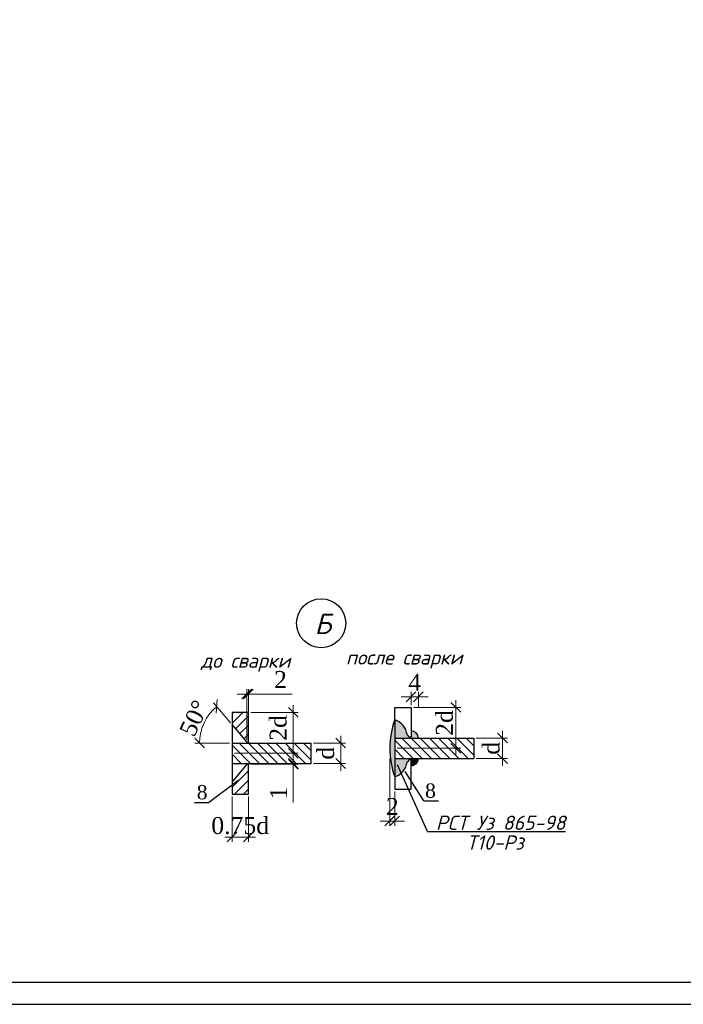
# Model space of a CAD drawing. Header units: millimetres. Extents: x -33345 to 4712671, y -3392 to 121473.
# Tile 615 of 656: x 3127671 to 3142714, y 44501 to 66817. Entities that reach past the tile are written whole.
import ezdxf

# ---------------------------------------------------------------- set-up
doc = ezdxf.new("R2010")
doc.units = ezdxf.units.MM
doc.layers.add('0.25', color=7, linetype='Continuous', lineweight=25)
doc.layers.add('ар-ра', color=117, linetype='Continuous', lineweight=30)
doc.layers.add('Лист', color=7, linetype='Continuous')
doc.layers.add('размеры КЖ', color=7, linetype='Continuous')
doc.styles.add('_text', font='isocpeui.ttf')
doc.styles.add('SHahzod', font='times.ttf')
doc.dimstyles.new('SHOH 100', dxfattribs={"dimtxt": 500, "dimasz": 200, "dimexe": 100, "dimexo": 50, "dimgap": 125, "dimtad": 1, "dimdec": 0, "dimtxsty": 'SHahzod', "dimblk": 'OBLIQUE', "dimcen": 200, "dimdle": 150, "dimadec": 0, "dimazin": 0, "dimtfac": 1, "dimtdec": 0, "dimtmove": 0, "dimatfit": 3, "dimfxl": 100, "dimlwd": 9, "dimlwe": 9, "dimarcsym": 0})
doc.dimstyles.new('SHOH 50', dxfattribs={"dimtxt": 350, "dimasz": 200, "dimexe": 100, "dimexo": 50, "dimgap": 125, "dimtad": 1, "dimdec": 0, "dimlfac": 0.5, "dimtxsty": 'SHahzod', "dimblk": 'OBLIQUE', "dimcen": 200, "dimdle": 150, "dimadec": 0, "dimazin": 0, "dimtfac": 1, "dimtdec": 0, "dimtmove": 0, "dimatfit": 3, "dimfxl": 100, "dimlwd": 9, "dimlwe": 9, "dimarcsym": 0})
pattern_1 = [(225, (-44411857.44, 25045330.47), (94.5621, -94.5621), [])]

# ---------------------------------------------------------------- blocks, each defined once
blk = doc.blocks.new('*U328')
at = {"layer": '0.25', "color": 5, "linetype": 'Continuous', "lineweight": 25, "ltscale": 100}
blk.add_lwpolyline([(-59400, 0), (0, 0), (0, 42000), (-59400, 42000), (-59400, 0)], dxfattribs=at)
at = {"layer": '0.25', "color": 7, "linetype": 'Continuous', "lineweight": 30, "ltscale": 100}
blk.add_lwpolyline([(-57400, 500), (-500, 500), (-500, 41500), (-57400, 41500), (-57400, 500)], dxfattribs=at)
blk = doc.blocks.new('_Oblique')
at = {"color": 0, "linetype": 'ByBlock', "lineweight": -2}
blk.add_line((-0.5, -0.5), (0.5, 0.5), dxfattribs=at)
blk = doc.blocks.new('*D316')
at = {"layer": 'Defpoints', "color": 0, "lineweight": 30, "transparency": 16777216}
for p in [(-44382287, 24818378), (-44381363, 24818378), (-44382624, 24817536)]:
    blk.add_point(p, dxfattribs=at)
at = {"layer": 'размеры КЖ', "color": 0, "lineweight": 9, "transparency": 16777216}
for p, q in [((-44382237, 24818378), (-44381263, 24818378)), ((-44381363, 24817386), (-44381363, 24818528)), ((-44382574, 24817536), (-44381263, 24817536))]:
    blk.add_line(p, q, dxfattribs=at)
at = {"layer": 'размеры КЖ', "color": 0, "lineweight": 9, "transparency": 16777216, "xscale": 200, "yscale": 200, "zscale": 200}
for p, rotation in [((-44381363, 24818378), 90), ((-44381363, 24817536), 270)]:
    blk.add_blockref('_Oblique', p, dxfattribs=dict(at, rotation=rotation))
at = {"layer": 'размеры КЖ', "color": 0, "transparency": 16777216, "insert": (-44381671, 24818058), "char_height": 350, "attachment_point": 5, "rotation": 90, "style": 'SHahzod'}
blk.add_mtext('2d', dxfattribs=at)
blk = doc.blocks.new('*D317')
at = {"layer": 'Defpoints', "color": 0, "lineweight": 30, "transparency": 16777216}
for p in [(-44382285, 24817325), (-44382285, 24817309), (-44381363, 24817309)]:
    blk.add_point(p, dxfattribs=at)
at = {"layer": 'размеры КЖ', "color": 0, "lineweight": 9, "transparency": 16777216}
for p, q in [((-44381363, 24817325), (-44381363, 24817525)), ((-44382235, 24817325), (-44381263, 24817325)), ((-44381363, 24817325), (-44381363, 24817309)), ((-44382235, 24817309), (-44381263, 24817309)), ((-44381363, 24817309), (-44381363, 24816524))]:
    blk.add_line(p, q, dxfattribs=at)
at = {"layer": 'размеры КЖ', "color": 0, "lineweight": 9, "transparency": 16777216, "xscale": 200, "yscale": 200, "zscale": 200}
for p, rotation in [((-44381363, 24817325), 270), ((-44381363, 24817309), 90)]:
    blk.add_blockref('_Oblique', p, dxfattribs=dict(at, rotation=rotation))
at = {"layer": 'размеры КЖ', "color": 0, "transparency": 16777216, "insert": (-44381663, 24816716), "char_height": 350, "attachment_point": 5, "rotation": 90, "style": 'SHahzod'}
blk.add_mtext('1', dxfattribs=at)
blk = doc.blocks.new('*D318')
at = {"color": 0, "lineweight": 9, "transparency": 16777216}
for p, q in [((-44382656, 24818163), (-44383004, 24818578)), ((-44382674, 24817747), (-44383392, 24817747))]:
    blk.add_line(p, q, dxfattribs=at)
blk.add_arc((-44382307, 24817747), 985, 130, 180, dxfattribs=at)
at = {"layer": 'Defpoints', "color": 0, "lineweight": 30, "transparency": 16777216}
for p in [(-44383130, 24818288), (-44382624, 24818125), (-44382624, 24817747), (-44382321, 24817763), (-44380993, 24817747)]:
    blk.add_point(p, dxfattribs=at)
at = {"color": 0, "lineweight": 9, "transparency": 16777216, "xscale": 200, "yscale": 200, "zscale": 200}
for p, rotation in [((-44382940, 24818501), 39.9999999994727), ((-44383292, 24817747), 270.0000000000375)]:
    blk.add_blockref('_Oblique', p, dxfattribs=dict(at, rotation=rotation))
at = {"color": 0, "transparency": 16777216, "insert": (-44383406, 24818259), "char_height": 350, "attachment_point": 5, "rotation": 65, "style": 'SHahzod'}
blk.add_mtext('50°', dxfattribs=at)
blk = doc.blocks.new('*D319')
at = {"color": 0, "lineweight": 9, "transparency": 16777216}
for p, q in [((-44382624, 24816644), (-44382624, 24815709)), ((-44382287, 24816644), (-44382287, 24815709)), ((-44382137, 24815809), (-44382774, 24815809))]:
    blk.add_line(p, q, dxfattribs=at)
at = {"layer": 'Defpoints', "color": 0, "lineweight": 30, "transparency": 16777216}
for p in [(-44382624, 24816694), (-44382287, 24816694), (-44382624, 24815809)]:
    blk.add_point(p, dxfattribs=at)
at = {"color": 0, "lineweight": 9, "transparency": 16777216, "xscale": 200, "yscale": 200, "zscale": 200, "rotation": 180}
blk.add_blockref('_Oblique', (-44382624, 24815809), dxfattribs=at)
at = {"color": 0, "lineweight": 9, "transparency": 16777216, "xscale": 200, "yscale": 200, "zscale": 200}
blk.add_blockref('_Oblique', (-44382287, 24815809), dxfattribs=at)
at = {"color": 0, "transparency": 16777216, "insert": (-44382456, 24816042), "char_height": 350, "attachment_point": 5, "style": 'SHahzod'}
blk.add_mtext('0.75d', dxfattribs=at)
blk = doc.blocks.new('*D320')
at = {"color": 0, "lineweight": 9, "transparency": 16777216}
for p, q in [((-44380943, 24817747), (-44380283, 24817747)), ((-44380383, 24817175), (-44380383, 24817897)), ((-44380943, 24817325), (-44380283, 24817325))]:
    blk.add_line(p, q, dxfattribs=at)
at = {"layer": 'Defpoints', "color": 0, "lineweight": 30, "transparency": 16777216}
for p in [(-44380993, 24817747), (-44380383, 24817747), (-44380993, 24817325)]:
    blk.add_point(p, dxfattribs=at)
at = {"color": 0, "lineweight": 9, "transparency": 16777216, "xscale": 200, "yscale": 200, "zscale": 200}
for p, rotation in [((-44380383, 24817747), 90), ((-44380383, 24817325), 270)]:
    blk.add_blockref('_Oblique', p, dxfattribs=dict(at, rotation=rotation))
at = {"color": 0, "transparency": 16777216, "insert": (-44380691, 24817536), "char_height": 350, "attachment_point": 5, "rotation": 90, "style": 'SHahzod'}
blk.add_mtext('d', dxfattribs=at)
blk = doc.blocks.new('*D321')
at = {"color": 0, "lineweight": 9, "transparency": 16777216}
for p, q in [((-44382321, 24818757), (-44382521, 24818757)), ((-44382321, 24817813), (-44382321, 24818857)), ((-44382321, 24818757), (-44382287, 24818757)), ((-44382287, 24817813), (-44382287, 24818857)), ((-44382287, 24818757), (-44381386, 24818757))]:
    blk.add_line(p, q, dxfattribs=at)
at = {"layer": 'Defpoints', "color": 0, "lineweight": 30, "transparency": 16777216}
for p in [(-44382287, 24818757), (-44382321, 24817763), (-44382287, 24817763)]:
    blk.add_point(p, dxfattribs=at)
at = {"color": 0, "lineweight": 9, "transparency": 16777216, "xscale": 200, "yscale": 200, "zscale": 200}
blk.add_blockref('_Oblique', (-44382321, 24818757), dxfattribs=at)
at = {"color": 0, "lineweight": 9, "transparency": 16777216, "xscale": 200, "yscale": 200, "zscale": 200, "rotation": 180}
blk.add_blockref('_Oblique', (-44382287, 24818757), dxfattribs=at)
at = {"color": 0, "transparency": 16777216, "insert": (-44381624, 24819057), "char_height": 350, "attachment_point": 5, "style": 'SHahzod'}
blk.add_mtext('2', dxfattribs=at)
blk = doc.blocks.new('*D322')
at = {"color": 0, "lineweight": 9, "transparency": 16777216}
for p, q in [((-44378010, 24817488), (-44378010, 24818630)), ((-44378884, 24818480), (-44377910, 24818480)), ((-44379221, 24817638), (-44377910, 24817638))]:
    blk.add_line(p, q, dxfattribs=at)
at = {"layer": 'Defpoints', "color": 0, "lineweight": 30, "transparency": 16777216}
for p in [(-44378934, 24818480), (-44378010, 24818480), (-44379271, 24817638)]:
    blk.add_point(p, dxfattribs=at)
at = {"color": 0, "lineweight": 9, "transparency": 16777216, "xscale": 200, "yscale": 200, "zscale": 200}
for p, rotation in [((-44378010, 24818480), 90), ((-44378010, 24817638), 270)]:
    blk.add_blockref('_Oblique', p, dxfattribs=dict(at, rotation=rotation))
at = {"color": 0, "transparency": 16777216, "insert": (-44378243, 24818160), "char_height": 350, "attachment_point": 5, "rotation": 90, "style": 'SHahzod'}
blk.add_mtext('2d', dxfattribs=at)
blk = doc.blocks.new('*D323')
at = {"color": 0, "lineweight": 9, "transparency": 16777216}
for p, q in [((-44379372, 24817419), (-44379372, 24816038)), ((-44379271, 24816746), (-44379271, 24816038)), ((-44379372, 24816138), (-44379572, 24816138)), ((-44379271, 24816138), (-44379372, 24816138)), ((-44379271, 24816138), (-44379071, 24816138))]:
    blk.add_line(p, q, dxfattribs=at)
at = {"layer": 'Defpoints', "color": 0, "lineweight": 30, "transparency": 16777216}
for p in [(-44379372, 24817469), (-44379271, 24816796), (-44379372, 24816138)]:
    blk.add_point(p, dxfattribs=at)
at = {"color": 0, "lineweight": 9, "transparency": 16777216, "xscale": 200, "yscale": 200, "zscale": 200}
blk.add_blockref('_Oblique', (-44379372, 24816138), dxfattribs=at)
at = {"color": 0, "lineweight": 9, "transparency": 16777216, "xscale": 200, "yscale": 200, "zscale": 200, "rotation": 180}
blk.add_blockref('_Oblique', (-44379271, 24816138), dxfattribs=at)
at = {"color": 0, "transparency": 16777216, "insert": (-44379321, 24816438), "char_height": 350, "attachment_point": 5, "style": 'SHahzod'}
blk.add_mtext('2', dxfattribs=at)
blk = doc.blocks.new('*D324')
at = {"color": 0, "lineweight": 9, "transparency": 16777216}
for p, q in [((-44378934, 24818530), (-44378934, 24818799)), ((-44378783, 24818479), (-44378783, 24818799)), ((-44378934, 24818699), (-44379134, 24818699)), ((-44378783, 24818699), (-44378934, 24818699)), ((-44378783, 24818699), (-44378583, 24818699))]:
    blk.add_line(p, q, dxfattribs=at)
at = {"layer": 'Defpoints', "color": 0, "lineweight": 30, "transparency": 16777216}
for p in [(-44378934, 24818699), (-44378934, 24818480), (-44378783, 24818429)]:
    blk.add_point(p, dxfattribs=at)
at = {"color": 0, "lineweight": 9, "transparency": 16777216, "xscale": 200, "yscale": 200, "zscale": 200}
blk.add_blockref('_Oblique', (-44378934, 24818699), dxfattribs=at)
at = {"color": 0, "lineweight": 9, "transparency": 16777216, "xscale": 200, "yscale": 200, "zscale": 200, "rotation": 180}
blk.add_blockref('_Oblique', (-44378783, 24818699), dxfattribs=at)
at = {"color": 0, "transparency": 16777216, "insert": (-44378858, 24818999), "char_height": 350, "attachment_point": 5, "style": 'SHahzod'}
blk.add_mtext('4', dxfattribs=at)
blk = doc.blocks.new('*D325')
at = {"color": 0, "lineweight": 9, "transparency": 16777216}
for p, q in [((-44377048, 24817277), (-44377048, 24817999)), ((-44377589, 24817849), (-44376948, 24817849)), ((-44377589, 24817427), (-44376948, 24817427))]:
    blk.add_line(p, q, dxfattribs=at)
at = {"layer": 'Defpoints', "color": 0, "lineweight": 30, "transparency": 16777216}
for p in [(-44377639, 24817849), (-44377048, 24817849), (-44377639, 24817427)]:
    blk.add_point(p, dxfattribs=at)
at = {"color": 0, "lineweight": 9, "transparency": 16777216, "xscale": 200, "yscale": 200, "zscale": 200}
for p, rotation in [((-44377048, 24817849), 90), ((-44377048, 24817427), 270)]:
    blk.add_blockref('_Oblique', p, dxfattribs=dict(at, rotation=rotation))
at = {"color": 0, "transparency": 16777216, "insert": (-44377281, 24817638), "char_height": 350, "attachment_point": 5, "rotation": 90, "style": 'SHahzod'}
blk.add_mtext('d', dxfattribs=at)
blk = doc.blocks.new('ERE')
at = {"layer": 'размеры КЖ'}
h = blk.add_hatch(dxfattribs=at)
h.set_pattern_fill('ANSI31', color=256, scale=42.12, angle=180, style=0)
h.set_pattern_definition(pattern_1)
h.paths.add_polyline_path([(-44382320.8, 24817763.4), (-44382287.1, 24817763.4), (-44382287.1, 24818378.4), (-44382624.1, 24818378.4), (-44382624.1, 24818124.9)])
h = blk.add_hatch(color=256, dxfattribs=at)
h.paths.add_polyline_path([(-44379270.5, 24817049.1), (-44379270.5, 24818226.9, 0.170938)])
h.paths.add_polyline_path([(-44379270.5, 24817427.4), (-44379270.5, 24817049.1, 0.2920652), (-44379014.4, 24817354.4), (-44378953.1, 24817427.4)])
h.paths.add_polyline_path([(-44378933.6, 24817999.1), (-44378933.6, 24817848.6), (-44378783, 24817848.6, 0.4142136)])
h.paths.add_polyline_path([(-44379270.5, 24818226.9), (-44379270.5, 24817848.6), (-44378953.1, 24817848.6), (-44379014.4, 24817921.6, 0.2920652)])
h = blk.add_hatch(dxfattribs=at)
h.set_pattern_fill('ANSI31', color=256, scale=42.12, angle=90, style=0)
h.set_pattern_definition([(135, (-44411857.44, 25045330.47), (-94.5621, -94.5621), [])])
h.paths.add_polyline_path([(-44382624.1, 24817746.6), (-44382624.1, 24817325.4), (-44380992.8, 24817325.4), (-44380992.8, 24817746.6)])
h = blk.add_hatch(dxfattribs=at)
h.set_pattern_fill('ANSI31', color=256, scale=42.12, angle=90, style=0)
h.set_pattern_definition([(135, (-44408503.9, 25045432.47), (-94.5621, -94.5621), [])])
h.paths.add_polyline_path([(-44379270.5, 24817848.6), (-44379270.5, 24817427.4), (-44377639.3, 24817427.4), (-44377639.3, 24817848.6)])
blk.add_hatch(color=256, dxfattribs=at).paths.add_polyline_path([(-44378933.6, 24817427.4), (-44378933.6, 24817276.8, 0.4142136), (-44378783, 24817427.4)])
h = blk.add_hatch(dxfattribs=at)
h.set_pattern_fill('ANSI31', color=256, scale=42.12, angle=180, style=0)
h.set_pattern_definition(pattern_1)
h.paths.add_polyline_path([(-44382287.1, 24816693.6), (-44382287.1, 24817308.5), (-44382320.8, 24817308.5), (-44382624.1, 24816947.1), (-44382624.1, 24816693.6)])
for p, q in [((-44380992.8, 24817325.4), (-44380992.8, 24817746.6)), ((-44378594.2, 24815920.7), (-44379214.6, 24817300.7)), ((-44378671.1, 24816555.5), (-44378370.1, 24816555.5))]:
    blk.add_line(p, q)
at = {"layer": 'ар-ра', "color": 5}
for points in [[(-44382320.8, 24817763.4), (-44382287.1, 24817763.4), (-44382287.1, 24818378.4), (-44382624.1, 24818378.4), (-44382624.1, 24818124.9), (-44382320.8, 24817763.4)], [(-44379270.5, 24818226.9), (-44379270.5, 24818480.4), (-44378933.6, 24818480.4), (-44378933.6, 24817865.4), (-44378967.3, 24817865.4)], [(-44378967.3, 24817865.4), (-44379014.4, 24817921.6)], [(-44379270.5, 24817049.1), (-44379270.5, 24816795.6), (-44378933.6, 24816795.6), (-44378933.6, 24817410.5), (-44378967.3, 24817410.5)], [(-44378967.3, 24817410.5), (-44379014.4, 24817354.4)], [(-44382320.8, 24817308.5), (-44382624.1, 24816947.1), (-44382624.1, 24816693.6), (-44382287.1, 24816693.6), (-44382287.1, 24817308.5), (-44382320.8, 24817308.5)]]:
    blk.add_lwpolyline(points, dxfattribs=at)
at = {"layer": 'размеры КЖ'}
for p, q in [((-44382624.1, 24817746.6), (-44380992.8, 24817746.6)), ((-44379270.5, 24817848.6), (-44377639.3, 24817848.6)), ((-44377639.3, 24817848.6), (-44377639.3, 24817427.4)), ((-44382624.1, 24817325.4), (-44380992.8, 24817325.4)), ((-44379270.5, 24817427.4), (-44377639.3, 24817427.4)), ((-44378671.1, 24816555.5), (-44379055.2, 24817158.6)), ((-44383106.1, 24816523.8), (-44382480.9, 24816988.4)), ((-44383394.5, 24816523.8), (-44383106.1, 24816523.8)), ((-44378594.2, 24815920.7), (-44375750.1, 24815920.7))]:
    blk.add_line(p, q, dxfattribs=at)
for points in [[(-44379270.5, 24818226.9), (-44379270.5, 24817049.1)], [(-44382624.1, 24818124.9), (-44382624.1, 24816947.1)], [(-44382287.1, 24817763.4), (-44382287.1, 24817746.6)], [(-44382287.1, 24817308.5), (-44382287.1, 24817325.4)]]:
    blk.add_lwpolyline(points, dxfattribs=at)
blk.add_circle((-44380786.6, 24820214.8), 505.4, dxfattribs=at)
for centre, radius, start, end in [((-44377598.4, 24817638), 1772.8, 160.59946, 199.40054), ((-44379381.5, 24817873.7), 370.2, 7.43751, 72.56249), ((-44378933.6, 24817848.6), 150.5, 0, 90), ((-44379381.5, 24817402.3), 370.2, 287.43751, 352.56249), ((-44378933.6, 24817427.4), 150.5, 270, 0)]:
    blk.add_arc(centre, radius, start, end, dxfattribs=at)
at = {"color": 177, "true_color": 0x293189, "style": '_text'}
for s, p in [('после сварки', (-44380276, 24819364.6)), ('до сварки', (-44383265.1, 24819297.5)), ('Т10-Рз', (-44377788.9, 24815547.4))]:
    blk.add_text(s, height=294.84, dxfattribs=at).set_placement(p)
at = {"style": 'SHahzod'}
for p in [(-44378644.2, 24816618.4), (-44383351.5, 24816586.7)]:
    blk.add_text('8', height=294.8, dxfattribs=at).set_placement(p)
at = {"color": 177, "true_color": 0x293189, "attachment_point": 1, "style": '_text'}
for s, insert, char_height, width in [('Б', (-44380923.8, 24820414.7), 421.2, 335.045), ('РСТ Уз 865-98', (-44378420.8, 24816251.3), 294.84, 2928.599)]:
    blk.add_mtext(s, dxfattribs=dict(at, insert=insert, char_height=char_height, width=width))
for base, p1, p2, text, override, picture, middle in [((-44382287.1, 24818757.5), (-44382320.8, 24817763.4), (-44382287.1, 24817763.4), '2', {"dimfxl": 0.7}, '*D321', (-44381623.7, 24818757.5)), ((-44378933.6, 24818699.1), (-44378783, 24818429.5), (-44378933.6, 24818480.4), '4', {"dimfxl": 0.7}, '*D324', (-44378858.3, 24818699.1)), ((-44379371.8, 24816138.2), (-44379270.5, 24816795.6), (-44379371.8, 24817469.2), '2', {"dimfxl": 0.7}, '*D323', (-44379321.2, 24816138.2)), ((-44382624.1, 24815809.1), (-44382287.1, 24816693.6), (-44382624.1, 24816693.6), '0.75d', {"dimtxt": 300, "dimgap": 50, "dimfxl": 0.7}, '*D319', (-44382455.6, 24815809.1))]:
    dim = blk.add_linear_dim(base=base, p1=p1, p2=p2, text=text, dimstyle='SHOH 100', override=override)
    dim.commit()
    dim.dimension.update_dxf_attribs({"geometry": picture, "text_midpoint": middle, "dimtype": 128})
dim = blk.add_angular_dim_2l(base=(-44383129.8, 24818288), line1=((-44382624.1, 24818124.9), (-44382320.8, 24817763.4)), line2=((-44382624.1, 24817746.6), (-44380992.8, 24817746.6)), dimstyle='SHOH 100', override={"dimtxt": 300, "dimgap": 50, "dimfxl": 0.7})
dim.commit()
dim.dimension.update_dxf_attribs({"geometry": '*D318', "text_midpoint": (-44383406.3, 24818259.3)})
for base, p1, p2, text, override, picture, middle in [((-44378009.7, 24818480.4), (-44379270.5, 24817638), (-44378933.6, 24818480.4), '2d', {"dimtxt": 300, "dimgap": 50, "dimfxl": 0.7}, '*D322', (-44378009.7, 24818160.5)), ((-44377048.3, 24817848.6), (-44377639.3, 24817427.4), (-44377639.3, 24817848.6), 'd', {"dimtxt": 300, "dimgap": 50, "dimfxl": 0.7}, '*D325', (-44377048.3, 24817638)), ((-44380383.3, 24817746.6), (-44380992.8, 24817325.4), (-44380992.8, 24817746.6), 'd', {"dimfxl": 0.7}, '*D320', (-44380383.3, 24817536))]:
    dim = blk.add_linear_dim(base=base, p1=p1, p2=p2, angle=90, text=text, dimstyle='SHOH 100', override=override)
    dim.commit()
    dim.dimension.update_dxf_attribs({"geometry": picture, "text_midpoint": middle, "dimtype": 128})
at = {"layer": 'размеры КЖ'}
dim = blk.add_linear_dim(base=(-44381363.2, 24818378.4), p1=(-44382624.1, 24817536), p2=(-44382287.1, 24818378.4), angle=90, text='2d', dimstyle='SHOH 50', dxfattribs=at)
dim.commit()
dim.dimension.update_dxf_attribs({"geometry": '*D316', "text_midpoint": (-44381363.2, 24818058.5), "dimtype": 128})
dim = blk.add_linear_dim(base=(-44381363.2, 24817308.5), p1=(-44382285.4, 24817325.4), p2=(-44382285.4, 24817308.5), angle=90, text='1', dimstyle='SHOH 50', dxfattribs=at)
dim.commit()
dim.dimension.update_dxf_attribs({"geometry": '*D317', "text_midpoint": (-44381663.2, 24816716.2)})

msp = doc.modelspace()

# ---------------------------------------------------------------- block references
at = {"color": 177, "lineweight": 30, "true_color": 0x293189, "xscale": 1.099541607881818, "yscale": 1.099541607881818, "zscale": 1.099541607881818}
msp.add_blockref('ERE', (51933025.821, -27237722.623), dxfattribs=at)
at = {"layer": 'Лист', "ltscale": 100, "transparency": 33554687}
msp.add_blockref('*U328', (3162233.349, 44501.326, 1359241.5), dxfattribs=at)

doc.saveas('drawing.dxf')
